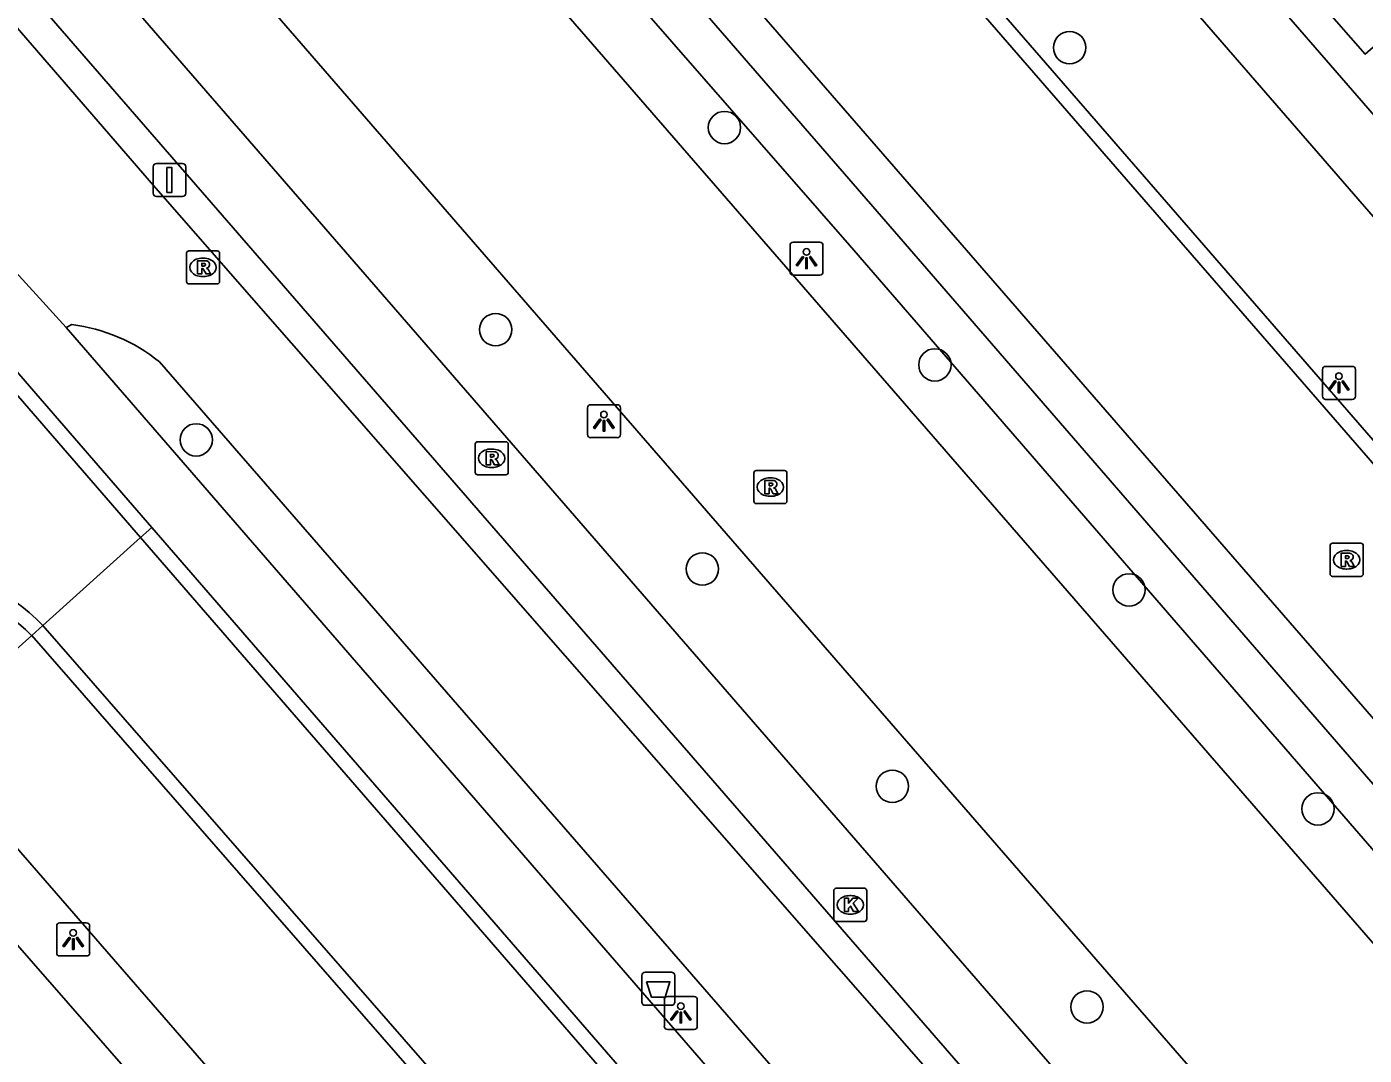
# Model space of a CAD drawing. Extents: x 155888 to 156864, y 383882 to 384671.
# Drawn here: x 156420.82 to 156461.27, y 384112.38 to 384143.46 of the extents above; entities that cross this region are included whole.
import ezdxf

# ---------------------------------------------------------------- set-up
doc = ezdxf.new("R2010")
doc.units = 0
for name, color, linetype in [('IMGEO_Afvalbak', 7, 'Continuous'), ('IMGEO_Boom', 7, 'Continuous'), ('IMGEO_Fietspad_gesloten', 7, 'Continuous'), ('IMGEO_Greppel_droge_sloot', 7, 'Continuous'), ('IMGEO_Kolk', 7, 'Continuous'), ('IMGEO_Lichtpunt', 7, 'Continuous'), ('IMGEO_OVBaan_gesloten', 7, 'Continuous'), ('IMGEO_Pand', 7, 'Continuous'), ('IMGEO_Rijbaan_lokaal_gesloten', 7, 'Continuous'), ('IMGEO_Rijbaan_lokaal_open', 7, 'Continuous'), ('IMGEO_Rioolput', 7, 'Continuous'), ('IMGEO_Verkeersbordpaal', 7, 'Continuous'), ('IMGEO_Voetpad_open', 7, 'Continuous')]:
    doc.layers.add(name, color=color, linetype=linetype)

msp = doc.modelspace()

# ---------------------------------------------------------------- linework, layer by layer
at = {"layer": 'IMGEO_Afvalbak'}
for p, q in [((156439.425, 384113.988), (156439.425, 384114.788)), ((156439.425, 384114.788), (156439.425, 384113.988)), ((156439.525, 384114.888), (156440.315, 384114.888)), ((156440.315, 384114.888), (156439.525, 384114.888)), ((156440.415, 384114.788), (156440.415, 384113.988)), ((156440.415, 384113.988), (156440.415, 384114.788)), ((156440.315, 384113.888), (156439.525, 384113.888)), ((156439.525, 384113.888), (156440.315, 384113.888))]:
    msp.add_line(p, q, dxfattribs=at)
msp.add_lwpolyline([(156439.568, 384114.602), (156440.272, 384114.602), (156440.123, 384114.132), (156439.717, 384114.132), (156439.568, 384114.602)], dxfattribs=at)
for centre, start, end in [((156439.525, 384114.788), 90, 180), ((156439.525, 384114.788), 90, 180), ((156440.315, 384114.788), 0, 90), ((156440.315, 384114.788), 360, 90), ((156439.525, 384113.988), 180, 270), ((156439.525, 384113.988), 180, 270), ((156440.315, 384113.988), 270, 0), ((156440.315, 384113.988), 270, 0)]:
    msp.add_arc(centre, 0.1, start, end, dxfattribs=at)
at = {"layer": 'IMGEO_Boom'}
for centre in [(156452.357, 384142.829), (156441.921, 384140.415), (156435.002, 384134.307), (156448.282, 384133.242), (156425.949, 384130.976), (156441.252, 384127.074), (156454.154, 384126.442), (156446.996, 384120.508), (156459.865, 384119.824), (156452.882, 384113.84)]:
    msp.add_circle(centre, 0.489, dxfattribs=at)
at = {"layer": 'IMGEO_Fietspad_gesloten'}
for points in [[(156508.758, 384042.359), (156507.724, 384043.553), (156500, 384052.421), (156466.101, 384091.342), (156424.652, 384138.668), (156398.32, 384169.108)], [(156422.011, 384134.369), (156419.983, 384136.598)], [(156422.011, 384134.369), (156422.187, 384134.463)], [(156424.836, 384133.336), (156457.741, 384095.479)]]:
    msp.add_lwpolyline(points, dxfattribs=at)
msp.add_arc((156421.505, 384129.183), 5.324, 51.2668, 82.6391, dxfattribs=at)
at = {"layer": 'IMGEO_Greppel_droge_sloot'}
for points in [[(156519.582, 384053.811), (156500, 384076.291), (156482.527, 384096.349), (156446.804, 384137.574), (156406.998, 384183.444), (156399.832, 384191.076), (156396.295, 384193.376), (156445.697, 384136.86), (156481.572, 384095.447), (156500, 384074.342), (156518.628, 384053.007)], [(156465.542, 384096.235), (156466.952, 384094.195), (156466.196, 384093.465), (156464.825, 384093.911), (156404.729, 384163.106), (156406.31, 384164.479), (156465.542, 384096.235)]]:
    msp.add_lwpolyline(points, dxfattribs=at)
at = {"layer": 'IMGEO_Kolk'}
for p, q in [((156445.225, 384116.498), (156445.225, 384117.35)), ((156445.3, 384117.424), (156446.152, 384117.424)), ((156446.226, 384117.35), (156446.226, 384116.498)), ((156445.713, 384117.204), (156445.738, 384117.204)), ((156445.736, 384116.644), (156445.711, 384116.644)), ((156446.152, 384116.424), (156445.3, 384116.424))]:
    msp.add_line(p, q, dxfattribs=at)
for points in [[(156445.225, 384116.498), (156445.225, 384117.35)], [(156445.3, 384117.424), (156446.152, 384117.424)], [(156446.226, 384117.35), (156446.226, 384116.498)], [(156445.546, 384117.124), (156445.669, 384117.124), (156445.669, 384116.973), (156445.799, 384117.124), (156445.963, 384117.124), (156445.817, 384116.973), (156445.97, 384116.724), (156445.818, 384116.724), (156445.733, 384116.888), (156445.669, 384116.821), (156445.669, 384116.724), (156445.546, 384116.724), (156445.546, 384117.124)], [(156446.152, 384116.424), (156445.3, 384116.424)]]:
    msp.add_lwpolyline(points, dxfattribs=at)
for centre, start, end in [((156445.302, 384117.348), 91.552, 178.448), ((156445.302, 384117.348), 91.552, 178.448), ((156446.15, 384117.348), 1.552, 88.448), ((156446.15, 384117.348), 1.552, 88.448), ((156445.302, 384116.5), 181.552, 268.448), ((156445.302, 384116.5), 181.552, 268.448), ((156446.15, 384116.5), 271.552, 358.448), ((156446.15, 384116.5), 271.552, 358.448)]:
    msp.add_arc(centre, 0.0765, start, end, dxfattribs=at)
for centre, major_axis, ratio, start_param, end_param in [((156445.712, 384116.924), (-0.387, 0.002), 0.722429, 4.712389, 7.853982), ((156445.737, 384116.924), (-0.39, 0.002), 0.717154, 1.570796, 4.712389)]:
    msp.add_ellipse(centre, major_axis=major_axis, ratio=ratio, start_param=start_param, end_param=end_param, dxfattribs=at)
at = {"layer": 'IMGEO_Lichtpunt'}
for p, q in [((156443.903, 384136.857), (156443.903, 384136.05)), ((156443.903, 384136.857), (156443.903, 384136.05)), ((156444.805, 384136.952), (156443.997, 384136.952)), ((156444.805, 384136.952), (156443.997, 384136.952)), ((156444.899, 384136.05), (156444.899, 384136.857)), ((156444.899, 384136.05), (156444.899, 384136.857)), ((156443.997, 384135.956), (156444.805, 384135.956)), ((156443.997, 384135.956), (156444.805, 384135.956)), ((156460.904, 384133.197), (156460.096, 384133.197)), ((156460.904, 384133.197), (156460.096, 384133.197)), ((156460.002, 384133.102), (156460.002, 384132.295)), ((156460.002, 384133.102), (156460.002, 384132.295)), ((156460.998, 384132.295), (156460.998, 384133.102)), ((156460.998, 384132.295), (156460.998, 384133.102)), ((156437.778, 384131.944), (156437.778, 384131.137)), ((156437.778, 384131.944), (156437.778, 384131.137)), ((156438.68, 384132.039), (156437.872, 384132.039)), ((156438.68, 384132.039), (156437.872, 384132.039)), ((156438.774, 384131.137), (156438.774, 384131.944)), ((156438.774, 384131.137), (156438.774, 384131.944)), ((156460.096, 384132.201), (156460.904, 384132.201)), ((156460.096, 384132.201), (156460.904, 384132.201)), ((156437.872, 384131.043), (156438.68, 384131.043)), ((156437.872, 384131.043), (156438.68, 384131.043)), ((156421.73, 384116.282), (156421.73, 384115.475)), ((156421.73, 384116.282), (156421.73, 384115.475)), ((156422.632, 384116.377), (156421.824, 384116.377)), ((156422.632, 384116.377), (156421.824, 384116.377)), ((156422.726, 384115.475), (156422.726, 384116.282)), ((156422.726, 384115.475), (156422.726, 384116.282)), ((156421.824, 384115.381), (156422.632, 384115.381)), ((156421.824, 384115.381), (156422.632, 384115.381)), ((156441.005, 384114.157), (156440.197, 384114.157)), ((156441.005, 384114.157), (156440.197, 384114.157)), ((156440.103, 384114.062), (156440.103, 384113.255)), ((156440.103, 384114.062), (156440.103, 384113.255)), ((156441.099, 384113.255), (156441.099, 384114.062)), ((156441.099, 384113.255), (156441.099, 384114.062)), ((156440.197, 384113.161), (156441.005, 384113.161)), ((156440.197, 384113.161), (156441.005, 384113.161))]:
    msp.add_line(p, q, dxfattribs=at)
for points in [[(156444.277, 384136.521), (156444.316, 384136.493), (156444.128, 384136.231), (156444.09, 384136.258), (156444.277, 384136.521)], [(156444.379, 384136.473), (156444.426, 384136.473), (156444.426, 384136.151), (156444.379, 384136.151), (156444.379, 384136.473)], [(156444.489, 384136.493), (156444.527, 384136.52), (156444.714, 384136.258), (156444.675, 384136.23), (156444.489, 384136.493)], [(156460.376, 384132.766), (156460.415, 384132.738), (156460.227, 384132.476), (156460.189, 384132.503), (156460.376, 384132.766)], [(156460.478, 384132.718), (156460.525, 384132.718), (156460.525, 384132.396), (156460.478, 384132.396), (156460.478, 384132.718)], [(156460.588, 384132.738), (156460.626, 384132.765), (156460.813, 384132.503), (156460.774, 384132.475), (156460.588, 384132.738)], [(156438.152, 384131.608), (156438.191, 384131.58), (156438.003, 384131.318), (156437.965, 384131.345), (156438.152, 384131.608)], [(156438.254, 384131.56), (156438.301, 384131.56), (156438.301, 384131.238), (156438.254, 384131.238), (156438.254, 384131.56)], [(156438.364, 384131.58), (156438.402, 384131.607), (156438.589, 384131.345), (156438.55, 384131.317), (156438.364, 384131.58)], [(156422.104, 384115.946), (156422.143, 384115.918), (156421.955, 384115.656), (156421.917, 384115.683), (156422.104, 384115.946)], [(156422.206, 384115.898), (156422.253, 384115.898), (156422.253, 384115.576), (156422.206, 384115.576), (156422.206, 384115.898)], [(156422.316, 384115.918), (156422.354, 384115.945), (156422.541, 384115.683), (156422.502, 384115.655), (156422.316, 384115.918)], [(156440.477, 384113.726), (156440.516, 384113.698), (156440.328, 384113.436), (156440.29, 384113.463), (156440.477, 384113.726)], [(156440.689, 384113.698), (156440.727, 384113.725), (156440.914, 384113.463), (156440.875, 384113.435), (156440.689, 384113.698)], [(156440.579, 384113.678), (156440.626, 384113.678), (156440.626, 384113.356), (156440.579, 384113.356), (156440.579, 384113.678)]]:
    msp.add_lwpolyline(points, dxfattribs=at)
for centre in [(156444.402, 384136.655), (156460.501, 384132.9), (156438.277, 384131.742), (156422.229, 384116.08), (156440.602, 384113.86)]:
    msp.add_circle(centre, 0.0994, dxfattribs=at)
for centre, start, end in [((156443.997, 384136.857), 90, 180), ((156443.997, 384136.857), 90, 180), ((156444.805, 384136.857), 0, 90), ((156444.805, 384136.857), 0, 90), ((156443.997, 384136.05), 180, 270), ((156443.997, 384136.05), 180, 270), ((156444.805, 384136.05), 270, 0), ((156444.805, 384136.05), 270, 360), ((156460.096, 384133.102), 90, 180), ((156460.096, 384133.102), 90, 180), ((156460.904, 384133.102), 0, 90), ((156460.904, 384133.102), 0, 90), ((156437.872, 384131.944), 90, 180), ((156437.872, 384131.944), 90, 180), ((156438.68, 384131.944), 0, 90), ((156438.68, 384131.944), 0, 90), ((156460.096, 384132.295), 180, 270), ((156460.096, 384132.295), 180, 270), ((156460.904, 384132.295), 270, 0), ((156460.904, 384132.295), 270, 360), ((156437.872, 384131.137), 180, 270), ((156437.872, 384131.137), 180, 270), ((156438.68, 384131.137), 270, 0), ((156438.68, 384131.137), 270, 360), ((156421.824, 384116.282), 90, 180), ((156421.824, 384116.282), 90, 180), ((156422.632, 384116.282), 0, 90), ((156422.632, 384116.282), 0, 90), ((156421.824, 384115.475), 180, 270), ((156421.824, 384115.475), 180, 270), ((156422.632, 384115.475), 270, 0), ((156422.632, 384115.475), 270, 360), ((156440.197, 384114.062), 90, 180), ((156440.197, 384114.062), 90, 180), ((156441.005, 384114.062), 0, 90), ((156441.005, 384114.062), 0, 90), ((156440.197, 384113.255), 180, 270), ((156440.197, 384113.255), 180, 270), ((156441.005, 384113.255), 270, 0), ((156441.005, 384113.255), 270, 360)]:
    msp.add_arc(centre, 0.0946, start, end, dxfattribs=at)
at = {"layer": 'IMGEO_OVBaan_gesloten'}
for points in [[(156517.145, 384051.764), (156500, 384071.498), (156389.213, 384199.015)], [(156407.083, 384168.169), (156407.746, 384167.396), (156407.842, 384167.479), (156410.66, 384164.227), (156441.975, 384128.147), (156500, 384061.368), (156513.218, 384046.155)]]:
    msp.add_lwpolyline(points, dxfattribs=at)
at = {"layer": 'IMGEO_Pand'}
msp.add_lwpolyline([(156459.196, 384145.034), (156461.292, 384142.633), (156461.94, 384143.198), (156463.199, 384141.759), (156462.534, 384141.194), (156462.744, 384140.954)], dxfattribs=at)
at = {"layer": 'IMGEO_Rijbaan_lokaal_gesloten'}
for points in [[(156395.631, 384206.125), (156395.653, 384206.088), (156395.745, 384205.951), (156395.847, 384205.822), (156395.961, 384205.703), (156396.428, 384205.193), (156399.273, 384201.968), (156437.383, 384158.067), (156443.7, 384150.805), (156476.876, 384112.6), (156481.951, 384106.723), (156483.127, 384105.407), (156500, 384085.986), (156516.29, 384067.237), (156517.607, 384065.738), (156518.453, 384064.739), (156519.101, 384063.991), (156519.163, 384063.918), (156519.227, 384063.847), (156519.291, 384063.776)], [(156527.288, 384046.812), (156520.535, 384054.614), (156504.298, 384073.374), (156500, 384078.319), (156478.069, 384103.539), (156435.386, 384152.651), (156395.779, 384198.307), (156392.544, 384201.972)], [(156424.267, 384128.023), (156420.432, 384132.447), (156418.135, 384135.097), (156376.676, 384098.955), (156373.188, 384095.976), (156370.811, 384093.901), (156368.728, 384092.09), (156365.252, 384089.08), (156333.957, 384061.613), (156326.458, 384055.98), (156326.022, 384055.616)], [(156421.314, 384125.367), (156424.267, 384128.023)], [(156424.267, 384128.023), (156452.602, 384095.338)], [(156449.644, 384092.728), (156449.171, 384093.335), (156436.25, 384108.259), (156421.314, 384125.367)]]:
    msp.add_lwpolyline(points, dxfattribs=at)
msp.add_arc((156416.804, 384120.943), 6.318, 44.4428, 124.8338, dxfattribs=at)
at = {"layer": 'IMGEO_Rijbaan_lokaal_open'}
for points in [[(156477.224, 384112.901), (156444.047, 384151.107)], [(156418.165, 384135.765), (156420.779, 384132.75), (156424.61, 384128.331)], [(156424.61, 384128.331), (156424.267, 384128.023)], [(156424.61, 384128.331), (156452.947, 384095.643)], [(156420.973, 384125.06), (156421.314, 384125.367)], [(156420.973, 384125.06), (156435.903, 384107.957), (156448.812, 384093.047), (156449.297, 384092.422)]]:
    msp.add_lwpolyline(points, dxfattribs=at)
msp.add_arc((156416.808, 384120.986), 5.826, 44.372, 124.6244, dxfattribs=at)
at = {"layer": 'IMGEO_Rioolput'}
for p, q in [((156425.654, 384135.763), (156425.654, 384136.615)), ((156425.729, 384136.689), (156426.581, 384136.689)), ((156426.142, 384136.469), (156426.167, 384136.469)), ((156426.655, 384136.615), (156426.655, 384135.763)), ((156426.581, 384135.689), (156425.729, 384135.689)), ((156426.165, 384135.909), (156426.14, 384135.909)), ((156434.382, 384129.994), (156434.382, 384130.846)), ((156434.457, 384130.92), (156435.309, 384130.92)), ((156434.87, 384130.7), (156434.895, 384130.7)), ((156435.383, 384130.846), (156435.383, 384129.994)), ((156435.309, 384129.92), (156434.457, 384129.92)), ((156434.893, 384130.14), (156434.868, 384130.14)), ((156442.807, 384129.124), (156442.807, 384129.976)), ((156442.882, 384130.05), (156443.734, 384130.05)), ((156443.808, 384129.976), (156443.808, 384129.124)), ((156443.295, 384129.83), (156443.32, 384129.83)), ((156443.318, 384129.27), (156443.293, 384129.27)), ((156443.734, 384129.05), (156442.882, 384129.05)), ((156460.233, 384126.926), (156460.233, 384127.778)), ((156460.308, 384127.852), (156461.16, 384127.852)), ((156460.721, 384127.632), (156460.746, 384127.632)), ((156461.234, 384127.778), (156461.234, 384126.926)), ((156460.744, 384127.072), (156460.719, 384127.072)), ((156461.16, 384126.852), (156460.308, 384126.852))]:
    msp.add_line(p, q, dxfattribs=at)
for points in [[(156425.654, 384135.763), (156425.654, 384136.615)], [(156425.729, 384136.689), (156426.581, 384136.689)], [(156426.243, 384136.387), (156425.991, 384136.389), (156425.991, 384135.989)], [(156426.655, 384136.615), (156426.655, 384135.763)], [(156425.991, 384135.989), (156426.115, 384135.989), (156426.115, 384136.151), (156426.126, 384136.151)], [(156426.169, 384136.308), (156426.115, 384136.308), (156426.115, 384136.227)], [(156426.115, 384136.227), (156426.167, 384136.227)], [(156426.173, 384136.122), (156426.244, 384135.989), (156426.384, 384135.989), (156426.319, 384136.115)], [(156426.581, 384135.689), (156425.729, 384135.689)], [(156434.382, 384129.994), (156434.382, 384130.846)], [(156434.457, 384130.92), (156435.309, 384130.92)], [(156435.383, 384130.846), (156435.383, 384129.994)], [(156434.971, 384130.618), (156434.719, 384130.62), (156434.719, 384130.22)], [(156434.719, 384130.22), (156434.843, 384130.22), (156434.843, 384130.382), (156434.854, 384130.382)], [(156434.897, 384130.539), (156434.843, 384130.539), (156434.843, 384130.458)], [(156434.843, 384130.458), (156434.895, 384130.458)], [(156434.901, 384130.353), (156434.972, 384130.22), (156435.112, 384130.22), (156435.047, 384130.346)], [(156435.309, 384129.92), (156434.457, 384129.92)], [(156442.807, 384129.124), (156442.807, 384129.976)], [(156442.882, 384130.05), (156443.734, 384130.05)], [(156443.808, 384129.976), (156443.808, 384129.124)], [(156443.396, 384129.748), (156443.144, 384129.75), (156443.144, 384129.35)], [(156443.144, 384129.35), (156443.268, 384129.35), (156443.268, 384129.512), (156443.279, 384129.512)], [(156443.322, 384129.669), (156443.268, 384129.669), (156443.268, 384129.588)], [(156443.268, 384129.588), (156443.32, 384129.588)], [(156443.326, 384129.483), (156443.397, 384129.35), (156443.537, 384129.35), (156443.472, 384129.476)], [(156443.734, 384129.05), (156442.882, 384129.05)], [(156460.233, 384126.926), (156460.233, 384127.778)], [(156460.308, 384127.852), (156461.16, 384127.852)], [(156460.822, 384127.55), (156460.57, 384127.552), (156460.57, 384127.152)], [(156460.748, 384127.471), (156460.694, 384127.471), (156460.694, 384127.39)], [(156461.234, 384127.778), (156461.234, 384126.926)], [(156460.57, 384127.152), (156460.694, 384127.152), (156460.694, 384127.314), (156460.705, 384127.314)], [(156460.694, 384127.39), (156460.746, 384127.39)], [(156460.752, 384127.285), (156460.823, 384127.152), (156460.963, 384127.152), (156460.898, 384127.278)], [(156461.16, 384126.852), (156460.308, 384126.852)]]:
    msp.add_lwpolyline(points, dxfattribs=at)
for centre, radius, start, end in [((156425.731, 384136.613), 0.0765, 91.552, 178.448), ((156425.731, 384136.613), 0.0765, 91.552, 178.448), ((156426.242, 384136.277), 0.109, 350.3612, 89.416), ((156426.579, 384136.613), 0.0765, 1.552, 88.448), ((156426.579, 384136.613), 0.0765, 1.552, 88.448), ((156426.125, 384136.098), 0.0533, 26.0293, 88.6989), ((156426.151, 384136.416), 0.19, 274.7715, 282.9687), ((156426.175, 384136.212), 0.0964, 77.0061, 93.1865), ((156426.189, 384136.269), 0.0378, 276.6634, 79.6772), ((156426.24, 384136.277), 0.112, 277.5842, 350.9817), ((156426.224, 384136.062), 0.108, 29.5134, 73.7905), ((156425.731, 384135.765), 0.0765, 181.552, 268.448), ((156425.731, 384135.765), 0.0765, 181.552, 268.448), ((156426.579, 384135.765), 0.0765, 271.552, 358.448), ((156426.579, 384135.765), 0.0765, 271.552, 358.448), ((156434.459, 384130.844), 0.0765, 91.552, 178.448), ((156434.459, 384130.844), 0.0765, 91.552, 178.448), ((156435.307, 384130.844), 0.0765, 1.552, 88.448), ((156435.307, 384130.844), 0.0765, 1.552, 88.448), ((156434.853, 384130.329), 0.0533, 26.0293, 88.6989), ((156434.879, 384130.647), 0.19, 274.7715, 282.9687), ((156434.903, 384130.443), 0.0964, 77.0061, 93.1865), ((156434.917, 384130.5), 0.0378, 276.6634, 79.6772), ((156434.97, 384130.508), 0.109, 350.3612, 89.416), ((156434.968, 384130.508), 0.112, 277.5842, 350.9817), ((156434.952, 384130.293), 0.108, 29.5134, 73.7905), ((156434.459, 384129.996), 0.0765, 181.552, 268.448), ((156434.459, 384129.996), 0.0765, 181.552, 268.448), ((156435.307, 384129.996), 0.0765, 271.552, 358.448), ((156435.307, 384129.996), 0.0765, 271.552, 358.448), ((156442.884, 384129.974), 0.0765, 91.552, 178.448), ((156442.884, 384129.974), 0.0765, 91.552, 178.448), ((156443.732, 384129.974), 0.0765, 1.552, 88.448), ((156443.732, 384129.974), 0.0765, 1.552, 88.448), ((156443.278, 384129.459), 0.0533, 26.0293, 88.6989), ((156443.304, 384129.777), 0.19, 274.7715, 282.9687), ((156443.328, 384129.573), 0.0964, 77.0061, 93.1865), ((156443.342, 384129.63), 0.0378, 276.6634, 79.6772), ((156443.395, 384129.638), 0.109, 350.3612, 89.416), ((156443.393, 384129.638), 0.112, 277.5842, 350.9817), ((156443.377, 384129.423), 0.108, 29.5134, 73.7905), ((156442.884, 384129.126), 0.0765, 181.552, 268.448), ((156442.884, 384129.126), 0.0765, 181.552, 268.448), ((156443.732, 384129.126), 0.0765, 271.552, 358.448), ((156443.732, 384129.126), 0.0765, 271.552, 358.448), ((156460.31, 384127.776), 0.0765, 91.552, 178.448), ((156460.31, 384127.776), 0.0765, 91.552, 178.448), ((156460.754, 384127.375), 0.0964, 77.0061, 93.1865), ((156460.768, 384127.432), 0.0378, 276.6634, 79.6772), ((156460.821, 384127.44), 0.109, 350.3612, 89.416), ((156461.158, 384127.776), 0.0765, 1.552, 88.448), ((156461.158, 384127.776), 0.0765, 1.552, 88.448), ((156460.704, 384127.261), 0.0533, 26.0293, 88.6989), ((156460.73, 384127.579), 0.19, 274.7715, 282.9687), ((156460.819, 384127.44), 0.112, 277.5842, 350.9817), ((156460.803, 384127.225), 0.108, 29.5134, 73.7905), ((156460.31, 384126.928), 0.0765, 181.552, 268.448), ((156460.31, 384126.928), 0.0765, 181.552, 268.448), ((156461.158, 384126.928), 0.0765, 271.552, 358.448), ((156461.158, 384126.928), 0.0765, 271.552, 358.448)]:
    msp.add_arc(centre, radius, start, end, dxfattribs=at)
for centre, major_axis, ratio, start_param, end_param in [((156426.141, 384136.189), (-0.387, 0.002), 0.722429, 4.712389, 7.853982), ((156426.166, 384136.189), (-0.39, 0.002), 0.717154, 1.570796, 4.712389), ((156434.869, 384130.42), (-0.387, 0.002), 0.722429, 4.712389, 7.853982), ((156434.894, 384130.42), (-0.39, 0.002), 0.717154, 1.570796, 4.712389), ((156443.294, 384129.55), (-0.387, 0.002), 0.722429, 4.712389, 7.853982), ((156443.319, 384129.55), (-0.39, 0.002), 0.717154, 1.570796, 4.712389), ((156460.72, 384127.352), (-0.387, 0.002), 0.722429, 4.712389, 7.853982), ((156460.745, 384127.352), (-0.39, 0.002), 0.717154, 1.570796, 4.712389)]:
    msp.add_ellipse(centre, major_axis=major_axis, ratio=ratio, start_param=start_param, end_param=end_param, dxfattribs=at)
at = {"layer": 'IMGEO_Verkeersbordpaal'}
for p, q in [((156424.644, 384138.429), (156424.644, 384139.229)), ((156424.644, 384139.229), (156424.644, 384138.429)), ((156424.744, 384139.329), (156425.534, 384139.329)), ((156425.534, 384139.329), (156424.744, 384139.329)), ((156425.634, 384139.229), (156425.634, 384138.429)), ((156425.634, 384138.429), (156425.634, 384139.229)), ((156425.534, 384138.329), (156424.744, 384138.329)), ((156424.744, 384138.329), (156425.534, 384138.329))]:
    msp.add_line(p, q, dxfattribs=at)
msp.add_lwpolyline([(156425.064, 384139.204), (156425.214, 384139.204), (156425.214, 384138.454), (156425.064, 384138.454), (156425.064, 384139.204)], dxfattribs=at)
for centre, start, end in [((156424.744, 384139.229), 90, 180), ((156424.744, 384139.229), 90, 180), ((156425.534, 384139.229), 0, 90), ((156425.534, 384139.229), 360, 90), ((156424.744, 384138.429), 180, 270), ((156424.744, 384138.429), 180, 270), ((156425.534, 384138.429), 270, 0), ((156425.534, 384138.429), 270, 0)]:
    msp.add_arc(centre, 0.1, start, end, dxfattribs=at)
at = {"layer": 'IMGEO_Voetpad_open'}
for points in [[(156483.427, 384115.614), (156447.623, 384156.834)], [(156446.092, 384155.517), (156481.885, 384114.292)], [(156458.189, 384092.663), (156422.011, 384134.369)], [(156449.297, 384092.422), (156445.905, 384089.446), (156417.572, 384122.034), (156420.973, 384125.06)], [(156418.78, 384117.712), (156424.31, 384111.392)]]:
    msp.add_lwpolyline(points, dxfattribs=at)

doc.saveas('drawing.dxf')
